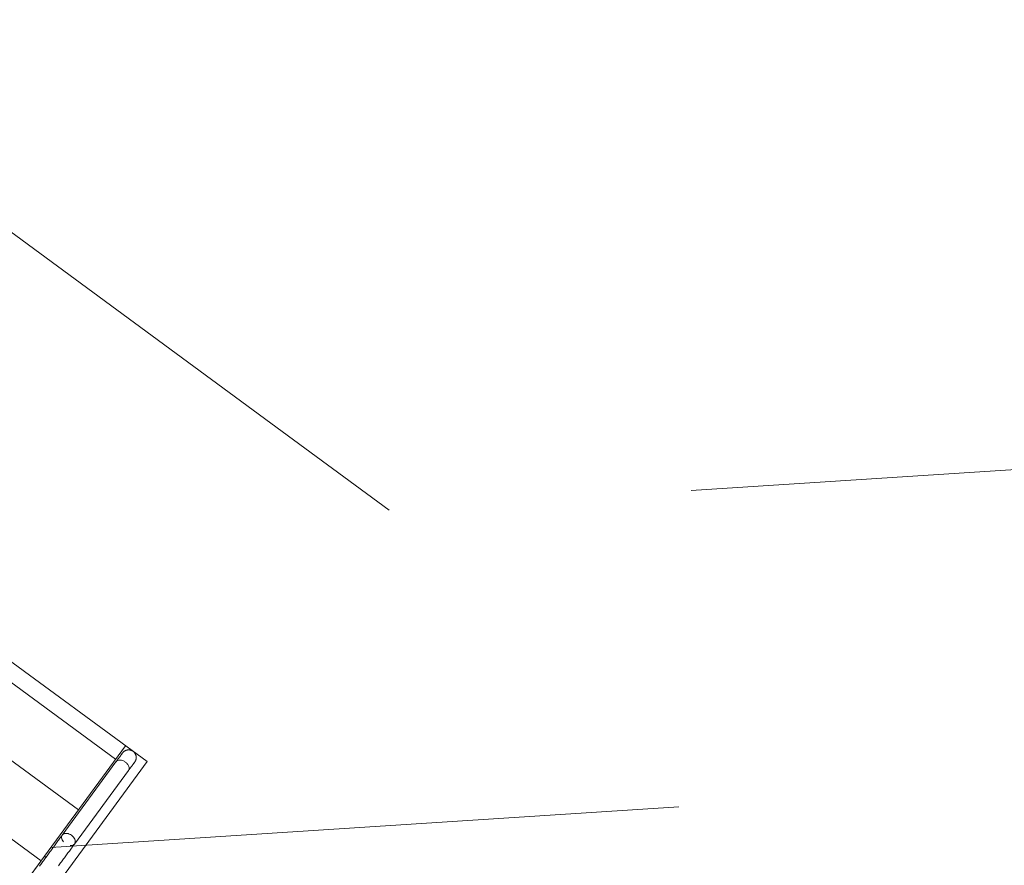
# Model space of a CAD drawing. Header units: metres. Extents: x 135583 to 135939, y 457896 to 458258.
# Tile 305 of 599: x 135797.11 to 135800.24, y 457936.84 to 457939.53. Entities that reach past the tile are written whole.
import ezdxf

# ---------------------------------------------------------------- set-up
doc = ezdxf.new("R2010")
doc.units = ezdxf.units.M
doc.linetypes.add('Hidden', pattern=[4, 2, -2])
doc.layers.add('NIEUWE INSTALLATIE', color=250, linetype='Continuous', lineweight=0)

msp = doc.modelspace()

# ---------------------------------------------------------------- linework, layer by layer
at = {"layer": 'NIEUWE INSTALLATIE', "linetype": 'Hidden'}
for p, q in [((135797.9113, 457938.2464), (135795.4008, 457940.0908)), ((135797.9113, 457938.2464), (135795.4008, 457940.0908)), ((135797.9113, 457938.2464), (135798.2875, 457937.9701)), ((135797.9113, 457938.2464), (135798.2875, 457937.9701)), ((135801.2421, 457938.161), (135798.2875, 457937.9701)), ((135801.2421, 457938.161), (135798.2875, 457937.9701)), ((135797.5178, 457937.1712), (135796.5749, 457937.8639)), ((135797.1815, 457936.7134), (135797.5178, 457937.1712)), ((135797.212, 457936.8986), (135800.7297, 457937.1258)), ((135797.212, 457936.8986), (135800.7297, 457937.1258))]:
    msp.add_line(p, q, dxfattribs=at)
at = {"layer": 'NIEUWE INSTALLATIE'}
for p, q in [((135797.4179, 457937.1788), (135796.612, 457937.7709)), ((135797.2995, 457937.0176), (135796.4936, 457937.6097)), ((135797.1811, 457936.8564), (135796.3752, 457937.4485)), ((135797.192, 457936.8712), (135797.4493, 457937.2215)), ((135797.419, 457937.1704), (135797.2483, 457936.9381)), ((135797.2873, 457936.9095), (135797.4587, 457937.1428)), ((135797.287, 457936.9091), (135797.2872, 457936.9095)), ((135797.113, 457936.7637), (135797.192, 457936.8712)), ((135797.192, 457936.8712), (135797.1984, 457936.8665)), ((135797.113, 457936.7637), (135797.1811, 457936.8564))]:
    msp.add_line(p, q, dxfattribs=at)
at = {"layer": 'NIEUWE INSTALLATIE', "flags": 128}
for points in [[(135797.4397, 457937.1986), (135797.4397, 457937.1985), (135797.4395, 457937.1983), (135797.4393, 457937.198), (135797.439, 457937.1975), (135797.4385, 457937.197), (135797.438, 457937.1963), (135797.4374, 457937.1954), (135797.4367, 457937.1945), (135797.4359, 457937.1934), (135797.435, 457937.1922), (135797.4341, 457937.1909), (135797.433, 457937.1895), (135797.4319, 457937.1879), (135797.4307, 457937.1863), (135797.4294, 457937.1845), (135797.428, 457937.1826), (135797.4265, 457937.1806), (135797.425, 457937.1786), (135797.4234, 457937.1764), (135797.4218, 457937.1741), (135797.42, 457937.1718), (135797.4194, 457937.1709)], [(135797.4359, 457937.1934), (135797.4366, 457937.1943), (135797.4373, 457937.1953), (135797.4379, 457937.1961), (135797.4385, 457937.1969), (135797.4389, 457937.1975), (135797.4392, 457937.1979), (135797.4395, 457937.1983), (135797.4397, 457937.1985), (135797.4397, 457937.1986)], [(135797.4397, 457937.1986), (135797.4403, 457937.1993), (135797.4409, 457937.2001), (135797.4416, 457937.2008), (135797.4422, 457937.2015), (135797.4429, 457937.2021), (135797.4437, 457937.2028), (135797.4444, 457937.2034), (135797.4452, 457937.204), (135797.446, 457937.2045), (135797.4468, 457937.205), (135797.4477, 457937.2055), (135797.4485, 457937.2059), (135797.4494, 457937.2063), (135797.4503, 457937.2067), (135797.4512, 457937.2071), (135797.4521, 457937.2074), (135797.453, 457937.2076), (135797.454, 457937.2079), (135797.4549, 457937.208), (135797.4559, 457937.2082), (135797.4568, 457937.2083), (135797.4578, 457937.2084), (135797.4588, 457937.2084), (135797.4597, 457937.2084), (135797.4607, 457937.2084), (135797.4617, 457937.2083), (135797.4626, 457937.2082), (135797.4636, 457937.208), (135797.4645, 457937.2078), (135797.4655, 457937.2076), (135797.4664, 457937.2073), (135797.4673, 457937.207), (135797.4682, 457937.2067), (135797.4691, 457937.2063), (135797.47, 457937.2059), (135797.4708, 457937.2054), (135797.4717, 457937.2049), (135797.4722, 457937.2046)], [(135797.4746, 457937.2028), (135797.475, 457937.2025), (135797.4757, 457937.2019), (135797.4764, 457937.2012), (135797.4771, 457937.2005), (135797.4777, 457937.1998), (135797.4783, 457937.199), (135797.4789, 457937.1982), (135797.4794, 457937.1974), (135797.4799, 457937.1966), (135797.4804, 457937.1958), (135797.4808, 457937.1949), (135797.4813, 457937.1941), (135797.4816, 457937.1932), (135797.482, 457937.1923), (135797.4823, 457937.1913), (135797.4825, 457937.1904), (135797.4828, 457937.1895), (135797.4829, 457937.1885), (135797.4831, 457937.1876), (135797.4832, 457937.1866), (135797.4833, 457937.1856), (135797.4833, 457937.1847), (135797.4833, 457937.1837), (135797.4833, 457937.1828), (135797.4832, 457937.1818), (135797.4831, 457937.1808), (135797.4829, 457937.1799), (135797.4827, 457937.1789), (135797.4825, 457937.178), (135797.4822, 457937.1771), (135797.4819, 457937.1762), (135797.4816, 457937.1752), (135797.4812, 457937.1744), (135797.4808, 457937.1735), (135797.4803, 457937.1726), (135797.4799, 457937.1718), (135797.4793, 457937.171), (135797.4788, 457937.1702), (135797.4786, 457937.17)], [(135797.4587, 457937.1428), (135797.46, 457937.1447), (135797.4617, 457937.147), (135797.4634, 457937.1492), (135797.4649, 457937.1513), (135797.4664, 457937.1533), (135797.4678, 457937.1552), (135797.4691, 457937.157), (135797.4704, 457937.1587), (135797.4715, 457937.1603), (135797.4726, 457937.1618), (135797.4736, 457937.1631), (135797.4745, 457937.1644), (135797.4753, 457937.1655), (135797.4761, 457937.1665), (135797.4767, 457937.1674), (135797.4773, 457937.1681), (135797.4777, 457937.1687), (135797.4781, 457937.1692), (135797.4784, 457937.1696), (135797.4785, 457937.1698), (135797.4786, 457937.17)], [(135797.4786, 457937.17), (135797.4786, 457937.1699), (135797.4785, 457937.1697), (135797.4782, 457937.1694), (135797.4779, 457937.1689), (135797.4775, 457937.1684), (135797.4769, 457937.1677), (135797.4763, 457937.1668), (135797.4756, 457937.1659), (135797.4748, 457937.1648), (135797.4745, 457937.1644)], [(135797.2483, 457936.9381), (135797.2465, 457936.9356), (135797.2446, 457936.933), (135797.2427, 457936.9304), (135797.2407, 457936.9277), (135797.2387, 457936.9249), (135797.2366, 457936.9221), (135797.2345, 457936.9192), (135797.2323, 457936.9163), (135797.2301, 457936.9133), (135797.2279, 457936.9102), (135797.2256, 457936.9071), (135797.2233, 457936.904), (135797.221, 457936.9009), (135797.2187, 457936.8977), (135797.2163, 457936.8945), (135797.214, 457936.8913), (135797.2116, 457936.8881), (135797.2092, 457936.8849), (135797.2069, 457936.8816), (135797.2045, 457936.8784), (135797.2022, 457936.8752), (135797.1998, 457936.872), (135797.1975, 457936.8689), (135797.1952, 457936.8657), (135797.1929, 457936.8626), (135797.1906, 457936.8595), (135797.1884, 457936.8565), (135797.1862, 457936.8535), (135797.184, 457936.8506), (135797.1819, 457936.8477), (135797.1799, 457936.8449), (135797.1778, 457936.8421), (135797.1759, 457936.8394)], [(135797.236, 457936.8397), (135797.2384, 457936.8429), (135797.2407, 457936.8461), (135797.243, 457936.8493), (135797.2454, 457936.8525), (135797.2478, 457936.8557), (135797.2501, 457936.859), (135797.2525, 457936.8622), (135797.2549, 457936.8654), (135797.2572, 457936.8686), (135797.2595, 457936.8718), (135797.2619, 457936.8749), (135797.2642, 457936.878), (135797.2664, 457936.8811), (135797.2687, 457936.8842), (135797.2709, 457936.8872), (135797.2731, 457936.8901), (135797.2752, 457936.893), (135797.2773, 457936.8959), (135797.2793, 457936.8987), (135797.2813, 457936.9014), (135797.2833, 457936.904), (135797.2851, 457936.9066), (135797.287, 457936.9091), (135797.2873, 457936.9095)]]:
    msp.add_lwpolyline(points, dxfattribs=at)
at = {"layer": 'NIEUWE INSTALLATIE'}
for points, knots in [([(135797.4486, 457937.1699), (135797.4461, 457937.1717), (135797.4404, 457937.1748), (135797.4318, 457937.1766), (135797.4242, 457937.1753), (135797.4206, 457937.1726), (135797.4194, 457937.1709)], [0, 0, 0, 0, 0.125, 0.25, 0.375, 0.4999864, 0.4999864, 0.4999864, 0.4999864]), ([(135797.4583, 457937.1423), (135797.4596, 457937.144), (135797.4611, 457937.1482), (135797.46, 457937.1558), (135797.4557, 457937.1636), (135797.4511, 457937.168), (135797.4486, 457937.1699)], [0.5000136, 0.5000136, 0.5000136, 0.5000136, 0.625, 0.75, 0.875, 1, 1, 1, 1]), ([(135797.2519, 457936.9164), (135797.2502, 457936.9184), (135797.2474, 457936.9229), (135797.2456, 457936.9296), (135797.2465, 457936.9358), (135797.25, 457936.9405), (135797.2556, 457936.9432), (135797.2627, 457936.9436), (135797.2704, 457936.9415), (135797.2753, 457936.9388), (135797.2776, 457936.9371)], [0.1141263, 0.1141263, 0.1141263, 0.1141263, 0.2222222, 0.3333333, 0.4444444, 0.5555556, 0.6666667, 0.7777778, 0.8888889, 1, 1, 1, 1]), ([(135797.2776, 457936.9371), (135797.2798, 457936.9354), (135797.284, 457936.9315), (135797.2882, 457936.9248), (135797.29, 457936.9179), (135797.2891, 457936.9118), (135797.2856, 457936.9071), (135797.28, 457936.9044), (135797.2754, 457936.9041), (135797.2729, 457936.9044)], [0, 0, 0, 0, 0.1111111, 0.2222222, 0.3333333, 0.4444444, 0.5555556, 0.6666667, 0.7768709, 0.7768709, 0.7768709, 0.7768709])]:
    msp.add_open_spline(points, degree=3, knots=knots, dxfattribs=at)

doc.saveas('drawing.dxf')
